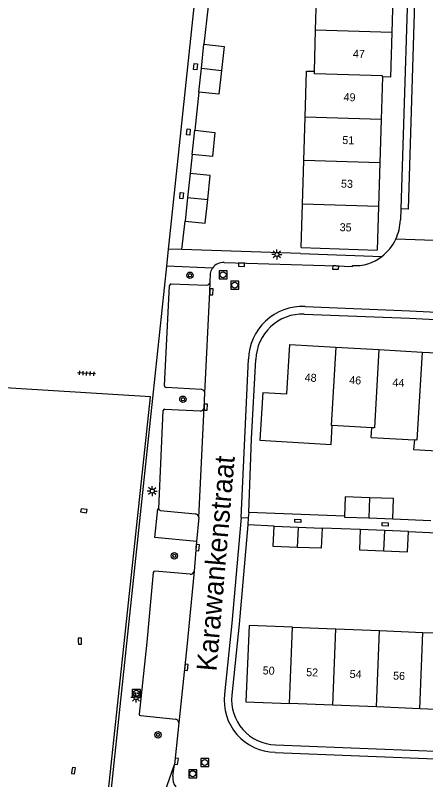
# Model space of a CAD drawing. Extents: x 132994 to 136000, y 393499 to 395512.
# Drawn here: x 133658.3 to 133709.6, y 394705.4 to 394800.9 of the extents above; entities that cross this region are included whole.
import ezdxf

# ---------------------------------------------------------------- set-up
doc = ezdxf.new("R2010")
doc.units = 0
for name, color, linetype in [('gg-afsc-erfafscheiding', 7, 'Continuous'), ('gg-afsc-hekwerk', 7, 'Continuous'), ('gg-anno-huisnummerreeks BGT', 7, 'Continuous'), ('gg-anno-openbare ruimte label', 7, 'Continuous'), ('gg-bbg-bijgebouw', 7, 'Continuous'), ('gg-bbg-hoofdgebouw', 7, 'Continuous'), ('gg-bbg-tussenscheiding', 7, 'Continuous'), ('gg-knt-verharding', 7, 'Continuous'), ('gg-knt-verharding nz', 7, 'Continuous'), ('gt-grn-weggrens', 7, 'Continuous'), ('gt-symb-boom', 7, 'Continuous'), ('gt-symb-kolk', 7, 'Continuous'), ('gt-symb-kolk center center', 7, 'Continuous'), ('gt-symb-laadpunt elektrisch vervoer', 7, 'Continuous'), ('gt-symb-lichtmast', 7, 'Continuous'), ('gt-symb-rioolschacht', 7, 'Continuous'), ('gt-symb-tegel verharding', 7, 'Continuous')]:
    doc.layers.add(name, color=color, linetype=linetype)

# ---------------------------------------------------------------- blocks, each defined once
blk = doc.blocks.new('gt0-KOLKCC')
at = {"layer": 'gt-symb-kolk center center'}
blk.add_lwpolyline([(-0.375, 0.2), (0.375, 0.2), (0.375, -0.2), (-0.375, -0.2)], close=True, dxfattribs=at)
blk = doc.blocks.new('gt0-KOLK')
at = {"layer": 'gt-symb-kolk'}
blk.add_lwpolyline([(0, 0), (0.375, 0), (0.375, 0.4), (-0.375, 0.4), (-0.375, 0), (0, 0)], dxfattribs=at)
blk = doc.blocks.new('gt0-RS')
at = {"layer": 'gt-symb-rioolschacht'}
blk.add_lwpolyline([(-0.5, -0.5), (0.5, -0.5), (0.5, 0.5), (-0.5, 0.5)], close=True, dxfattribs=at)
blk.add_circle((0, 0), 0.375, dxfattribs=at)
blk = doc.blocks.new('gt0-LMAST')
at = {"layer": 'gt-symb-lichtmast'}
for p, q in [((-0.182, 0.173), (-0.447, 0.438)), ((-0.005, 0.246), (-0.005, 0.621)), ((0.172, 0.173), (0.437, 0.438)), ((-0.255, -0.004), (-0.63, -0.004)), ((-0.182, -0.181), (-0.447, -0.446)), ((-0.005, -0.254), (-0.005, -0.629)), ((0.437, -0.446), (0.172, -0.181)), ((0.245, -0.004), (0.62, -0.004))]:
    blk.add_line(p, q, dxfattribs=at)
blk.add_circle((-0.005, -0.004), 0.25, dxfattribs=at)
blk = doc.blocks.new('gt0-BOOM')
at = {"layer": 'gt-symb-boom'}
for radius in [0.4, 0.2]:
    blk.add_circle((0, 0), radius, dxfattribs=at)
blk = doc.blocks.new('gt0-TEG1')
at = {"layer": 'gt-symb-tegel verharding'}
for p, q in [((-1.125, 0), (1.125, 0)), ((-0.9, -0.25), (-0.9, 0.25)), ((-0.45, -0.25), (-0.45, 0.25)), ((0, -0.25), (0, 0.25)), ((0.45, -0.25), (0.45, 0.25)), ((0.9, -0.25), (0.9, 0.25))]:
    blk.add_line(p, q, dxfattribs=at)
blk = doc.blocks.new('gt0-LEV')
at = {"layer": 'gt-symb-laadpunt elektrisch vervoer'}
blk.add_lwpolyline([(-0.486, 0.501), (0.486, 0.501), (0.486, -0.499), (-0.486, -0.499)], close=True, dxfattribs=at)
for centre, radius in [((0, 0), 0.393), ((-0.186, 0), 0.0566), ((0.186, 0), 0.0566)]:
    blk.add_circle(centre, radius, dxfattribs=at)

msp = doc.modelspace()

# ---------------------------------------------------------------- linework, layer by layer
at = {"layer": 'gg-afsc-erfafscheiding'}
msp.add_line((133705.495, 394738.006), (133710.241, 394737.786), dxfattribs=at)
at = {"layer": 'gg-afsc-hekwerk'}
for p, q in [((133677.548, 394772.414), (133682.733, 394821.379)), ((133682.409, 394802.029), (133681.879, 394797.257)), ((133681.24, 394791.289), (133680.745, 394786.524)), ((133680.425, 394783.511), (133680.146, 394781.138)), ((133679.126, 394771.623), (133679.529, 394775.152)), ((133677.47, 394771.676), (133677.548, 394772.414)), ((133677.243, 394769.532), (133677.47, 394771.676)), ((133693.968, 394771.145), (133679.126, 394771.623)), ((133674.046, 394739.342), (133677.243, 394769.532)), ((133687.482, 394738.777), (133687.814, 394748.007)), ((133669.759, 394698.85), (133674.046, 394739.342)), ((133687.348, 394737.258), (133686.273, 394724.834)), ((133690.665, 394737.091), (133687.348, 394737.258)), ((133701.427, 394736.653), (133696.654, 394736.855)), ((133707.441, 394736.416), (133712.229, 394736.215))]:
    msp.add_line(p, q, dxfattribs=at)
at = {"layer": 'gg-bbg-bijgebouw'}
for p, q in [((133681.559, 394794.273), (133681.879, 394797.257)), ((133681.24, 394791.289), (133681.559, 394794.273)), ((133680.425, 394783.511), (133680.745, 394786.524)), ((133682.941, 394783.244), (133680.425, 394783.511)), ((133680.146, 394781.138), (133679.838, 394778.145)), ((133679.838, 394778.145), (133679.529, 394775.152)), ((133702.479, 394738.112), (133705.495, 394738.006)), ((133690.536, 394734.558), (133690.665, 394737.091)), ((133690.665, 394737.091), (133693.66, 394736.973)), ((133693.66, 394736.973), (133696.654, 394736.855)), ((133704.434, 394736.535), (133701.427, 394736.653)), ((133707.441, 394736.416), (133704.434, 394736.535)), ((133693.531, 394734.441), (133690.536, 394734.558))]:
    msp.add_line(p, q, dxfattribs=at)
for points in [[(133681.879, 394797.257), (133684.395, 394796.987), (133684.076, 394794.004)], [(133684.076, 394794.004), (133683.756, 394791.02), (133681.24, 394791.289)], [(133680.745, 394786.524), (133683.261, 394786.257), (133682.941, 394783.244)], [(133682.357, 394777.891), (133682.663, 394780.88), (133680.146, 394781.138)], [(133679.529, 394775.152), (133682.05, 394774.902), (133682.357, 394777.891)], [(133702.568, 394740.64), (133699.552, 394740.746), (133699.466, 394738.317)], [(133705.495, 394738.006), (133705.584, 394740.534), (133702.568, 394740.64)], [(133699.466, 394738.317), (133699.463, 394738.218), (133702.479, 394738.112)], [(133696.654, 394736.855), (133696.526, 394734.323), (133693.531, 394734.441)], [(133701.427, 394736.653), (133701.327, 394734.12), (133704.334, 394734.002)], [(133704.334, 394734.002), (133707.341, 394733.883), (133707.441, 394736.416)]]:
    msp.add_lwpolyline(points, dxfattribs=at)
at = {"layer": 'gg-bbg-hoofdgebouw'}
for p, q in [((133695.845, 394799.025), (133696.009, 394804.466)), ((133705.535, 394804.175), (133705.369, 394798.734)), ((133695.69, 394793.894), (133695.845, 394799.025)), ((133704.198, 394793.179), (133704.038, 394787.883)), ((133694.354, 394782.733), (133694.523, 394788.173)), ((133704.038, 394787.883), (133703.873, 394782.442)), ((133694.185, 394777.292), (133694.354, 394782.733)), ((133703.873, 394782.442), (133703.709, 394777.001)), ((133694.017, 394771.873), (133694.185, 394777.292)), ((133703.709, 394777.001), (133703.544, 394771.56)), ((133694.017, 394771.873), (133703.544, 394771.56)), ((133692.614, 394759.789), (133698.361, 394759.454)), ((133698.361, 394759.454), (133703.758, 394759.14)), ((133703.758, 394759.14), (133709.143, 394758.827)), ((133709.143, 394758.827), (133714.581, 394758.51)), ((133702.856, 394749.365), (133697.919, 394749.664)), ((133702.784, 394748.174), (133702.856, 394749.365)), ((133702.784, 394748.174), (133708.182, 394747.847)), ((133692.955, 394724.473), (133698.388, 394724.254)), ((133698.388, 394724.254), (133703.821, 394724.036)), ((133703.821, 394724.036), (133709.255, 394723.817)), ((133709.255, 394723.817), (133714.688, 394723.598)), ((133697.997, 394714.728), (133692.564, 394714.947)), ((133703.43, 394714.509), (133697.997, 394714.728)), ((133708.864, 394714.291), (133703.43, 394714.509)), ((133714.297, 394714.072), (133708.864, 394714.291))]:
    msp.add_line(p, q, dxfattribs=at)
for points in [[(133705.369, 394798.734), (133705.198, 394793.149), (133704.198, 394793.179)], [(133694.523, 394788.173), (133694.702, 394793.918), (133695.69, 394793.894)], [(133689.229, 394753.789), (133692.25, 394753.611), (133692.614, 394759.789)], [(133689.229, 394753.789), (133688.877, 394747.807), (133697.799, 394747.272), (133697.919, 394749.664)], [(133708.182, 394747.847), (133708.091, 394746.662), (133713.964, 394746.324), (133714.101, 394748.709)], [(133692.955, 394724.473), (133687.522, 394724.692), (133687.131, 394715.166), (133692.564, 394714.947)]]:
    msp.add_lwpolyline(points, dxfattribs=at)
at = {"layer": 'gg-bbg-tussenscheiding'}
for p, q in [((133705.369, 394798.734), (133695.845, 394799.025)), ((133681.559, 394794.273), (133684.076, 394794.004)), ((133704.038, 394787.883), (133694.523, 394788.173)), ((133703.873, 394782.442), (133694.354, 394782.733)), ((133679.838, 394778.145), (133682.357, 394777.891)), ((133703.709, 394777.001), (133694.185, 394777.292)), ((133702.568, 394740.64), (133702.479, 394738.112)), ((133693.66, 394736.973), (133693.531, 394734.441)), ((133704.434, 394736.535), (133704.334, 394734.002)), ((133692.564, 394714.947), (133692.955, 394724.473)), ((133697.997, 394714.728), (133698.388, 394724.254)), ((133703.43, 394714.509), (133703.821, 394724.036)), ((133708.864, 394714.291), (133709.255, 394723.817))]:
    msp.add_line(p, q, dxfattribs=at)
for points in [[(133704.198, 394793.179), (133704.209, 394793.323), (133695.681, 394793.584), (133695.69, 394793.894)], [(133698.361, 394759.454), (133697.787, 394749.672), (133697.919, 394749.664)], [(133703.758, 394759.14), (133703.183, 394749.346), (133702.856, 394749.365)], [(133709.143, 394758.827), (133708.498, 394747.828), (133708.182, 394747.847)]]:
    msp.add_lwpolyline(points, dxfattribs=at)
at = {"layer": 'gg-knt-verharding'}
for p, q in [((133706.51, 394776.716), (133706.43, 394775.326)), ((133693.968, 394771.145), (133704.097, 394770.759)), ((133682.943, 394769.295), (133677.243, 394769.532)), ((133676.952, 394754.613), (133677.58, 394767.139)), ((133677.785, 394767.332), (133682.2, 394767.191)), ((133687.814, 394748.007), (133688.37, 394757.89)), ((133681.542, 394754.168), (133677.152, 394754.406)), ((133681.902, 394751.891), (133681.982, 394753.69)), ((133676.248, 394739.254), (133676.806, 394751.536)), ((133677.01, 394751.71), (133681.421, 394751.473)), ((133676.105, 394739.263), (133676.248, 394739.254)), ((133676.43, 394739.046), (133680.821, 394738.605)), ((133687.482, 394738.777), (133687.42, 394738.133)), ((133699.466, 394738.317), (133687.482, 394738.777)), ((133681.229, 394738.16), (133680.952, 394735.151)), ((133687.42, 394738.133), (133687.348, 394737.258)), ((133680.952, 394735.151), (133680.645, 394731.469)), ((133680.173, 394731.071), (133675.741, 394731.459)), ((133686.273, 394724.834), (133685.356, 394715.965)), ((133673.94, 394713.426), (133678.363, 394712.98)), ((133678.734, 394712.506), (133678.192, 394707.319)), ((133690.809, 394709.793), (133753.708, 394707.226))]:
    msp.add_line(p, q, dxfattribs=at)
for points in [[(133707.106, 394831.359), (133707.178, 394830.89), (133707.291, 394828.967), (133707.652, 394820.178), (133707.697, 394815.063), (133706.51, 394776.716)], [(133669.354, 394698.68), (133675.222, 394753.244), (133654.271, 394754.527), (133654.534, 394758.857), (133655.184, 394772.063), (133648.286, 394772.474), (133647.683, 394760.61), (133599.146, 394762.976)], [(133684.43, 394770.002), (133698.356, 394769.576), (133700.444, 394769.526), (133700.441, 394769.642)], [(133682.664, 394767.567), (133682.718, 394768.637), (133682.796, 394768.98), (133682.943, 394769.295)], [(133694.418, 394763.572), (133707.556, 394763.042), (133717.36, 394762.543), (133725.853, 394761.972), (133736.963, 394761.075), (133756.103, 394759.116)], [(133680.952, 394735.151), (133675.761, 394735.655), (133676.105, 394739.263)], [(133675.548, 394731.289), (133674.737, 394722.617), (133673.776, 394713.628)], [(133675.413, 394697.103), (133675.81, 394700.528), (133678.192, 394707.319)]]:
    msp.add_lwpolyline(points, dxfattribs=at)
for centre, radius, start, end in [((133700.53, 394775.458), 5.901, 334.48662, 358.71982), ((133700.535, 394775.459), 5.898, 307.15442, 334.45216), ((133684.268, 394768.425), 1.585, 84.13935, 146.71852), ((133700.87, 394774.78), 5.155, 265.22712, 308.75134), ((133677.798, 394767.112), 0.22, 93.47857, 173.06746), ((133682.246, 394767.609), 0.42, 263.76353, 354.27528), ((133694.232, 394757.71), 5.865, 88.18388, 178.24179), ((133677.15, 394754.604), 0.198, 177.49854, 270.53079), ((133681.526, 394753.712), 0.456, 357.21174, 88.04752), ((133681.453, 394751.922), 0.45, 265.94712, 356.03566), ((133677.003, 394751.512), 0.198, 87.84483, 173.07962), ((133676.442, 394739.24), 0.195, 175.94002, 266.43183), ((133680.774, 394738.152), 0.455, 0.99881, 84.03375), ((133675.734, 394731.272), 0.187, 87.92269, 174.82638), ((133680.203, 394731.514), 0.444, 266.06211, 354.21443), ((133690.96, 394715.422), 5.631, 174.46113, 268.46046), ((133673.988, 394713.633), 0.212, 181.27142, 256.87358), ((133678.286, 394712.538), 0.449, 355.95555, 80.14506)]:
    msp.add_arc(centre, radius, start, end, dxfattribs=at)
at = {"layer": 'gg-knt-verharding nz'}
for p, q in [((133686.529, 394738.181), (133687.439, 394757.92)), ((133681.229, 394738.16), (133681.902, 394751.891)), ((133686.529, 394738.181), (133687.42, 394738.133)), ((133690.768, 394708.843), (133753.597, 394706.303)), ((133677.986, 394705.868), (133678.192, 394707.319))]:
    msp.add_line(p, q, dxfattribs=at)
for points in [[(133706.973, 394833.12), (133707.768, 394833.28), (133708.092, 394830.999), (133708.382, 394824.482), (133708.524, 394820.208), (133708.575, 394814.797), (133707.4, 394776.665), (133706.51, 394776.716)], [(133681.982, 394753.69), (133682.624, 394766.342), (133682.664, 394767.567)], [(133694.515, 394764.507), (133707.634, 394763.964), (133717.563, 394763.479), (133725.897, 394762.909), (133737.126, 394761.966), (133756.159, 394760.037)], [(133686.529, 394738.181), (133685.364, 394724.962), (133684.446, 394716.097)], [(133680.645, 394731.469), (133679.757, 394722.001), (133678.734, 394712.506)]]:
    msp.add_lwpolyline(points, dxfattribs=at)
for centre, radius, start, end in [((133694.209, 394757.742), 6.772, 87.40967, 178.49084), ((133690.916, 394715.354), 6.512, 173.44614, 268.69941), ((133679.728, 394705.638), 1.757, 172.46424, 219.08692)]:
    msp.add_arc(centre, radius, start, end, dxfattribs=at)
at = {"layer": 'gt-grn-weggrens'}
for p, q in [((133712.529, 394772.715), (133705.856, 394772.916)), ((133679.126, 394771.623), (133677.47, 394771.676))]:
    msp.add_line(p, q, dxfattribs=at)

# ---------------------------------------------------------------- block references
at = {"layer": 'gt-symb-boom'}
for p in [(133680.136, 394768.416), (133679.257, 394752.933), (133678.18, 394733.381), (133676.141, 394711.026)]:
    msp.add_blockref('gt0-BOOM', p, dxfattribs=at)
at = {"layer": 'gt-symb-kolk'}
for p, rotation in [((133686.594, 394769.941), 178.22445593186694), ((133698.356, 394769.576), 178.2244559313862), ((133682.624, 394766.342), -91.88871980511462), ((133681.902, 394751.962), -91.88871980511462), ((133666.899, 394739.204), 171.95093829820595), ((133680.882, 394734.409), -94.61285485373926), ((133666.177, 394722.709), -88.79696545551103), ((133679.489, 394719.494), -96.16909091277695), ((133678.242, 394707.743), -96.7706573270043), ((133665.375, 394706.588), -99.9050792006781)]:
    msp.add_blockref('gt0-KOLK', p, dxfattribs=dict(at, rotation=rotation))
at = {"layer": 'gt-symb-kolk center center'}
for p, rotation in [((133680.831, 394794.478), 84.73104906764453), ((133679.938, 394786.294), 84.73104906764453), ((133679.094, 394778.365), 84.73104906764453), ((133693.611, 394737.75), -2.308672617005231), ((133704.54, 394737.309), -2.3570522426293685)]:
    msp.add_blockref('gt0-KOLKCC', p, dxfattribs=dict(at, rotation=rotation))
at = {"layer": 'gt-symb-laadpunt elektrisch vervoer'}
msp.add_blockref('gt0-LEV', (133673.436, 394716.219), dxfattribs=at)
at = {"layer": 'gt-symb-lichtmast'}
for p in [(133691.002, 394771.02), (133675.419, 394741.476), (133673.388, 394715.679)]:
    msp.add_blockref('gt0-LMAST', p, dxfattribs=at)
at = {"layer": 'gt-symb-rioolschacht'}
for p in [(133684.268, 394768.472), (133685.728, 394767.183), (133681.976, 394707.574), (133680.476, 394706.177)]:
    msp.add_blockref('gt0-RS', p, dxfattribs=at)
at = {"layer": 'gt-symb-tegel verharding', "rotation": 176.55950512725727}
msp.add_blockref('gt0-TEG1', (133667.193, 394756.162), dxfattribs=at)

# ---------------------------------------------------------------- texts
at = {"layer": 'gg-anno-huisnummerreeks BGT'}
for s, rotation, p in [('47', 358.2, (133700.493, 394795.588)), ('49', 358.3, (133699.328, 394790.175)), ('51', 358.3, (133699.165, 394784.806)), ('53', 358.3, (133699.001, 394779.365)), ('35', 358.3, (133698.836, 394773.924)), ('48', 356.7, (133694.45, 394755.174)), ('46', 356.7, (133700.022, 394754.85)), ('44', 356.7, (133705.413, 394754.536)), ('50', 357.7, (133689.213, 394718.584)), ('52', 357.7, (133694.646, 394718.365)), ('54', 357.7, (133700.079, 394718.146)), ('56', 357.7, (133705.511, 394717.928))]:
    msp.add_text(s, height=1, rotation=rotation, dxfattribs=at).set_placement(p)
at = {"layer": 'gg-anno-openbare ruimte label'}
msp.add_text('Karawankenstraat', height=2.5, rotation=85.1, dxfattribs=at).set_placement((133683.44, 394718.905))

doc.saveas('drawing.dxf')
